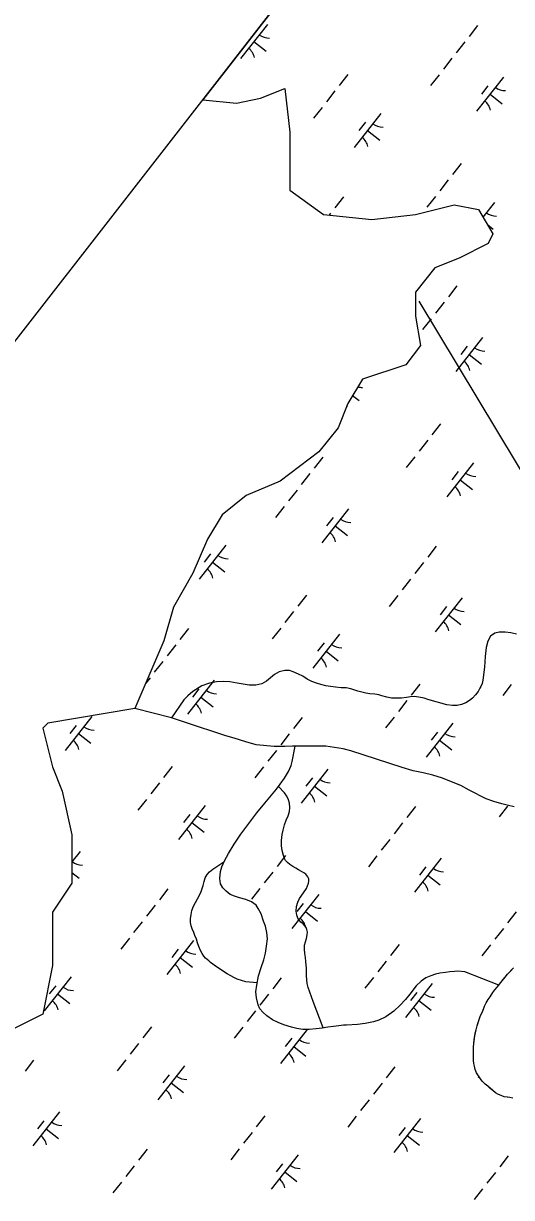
# Model space of a CAD drawing. Extents: x 3896831 to 3918110, y 171006 to 193349.
# Drawn here: x 3901021 to 3901584, y 178050 to 179403 of the extents above; entities that cross this region are included whole.
import ezdxf

# ---------------------------------------------------------------- set-up
doc = ezdxf.new("R2010")
doc.units = 0
for name, color, linetype in [('V-GRID-FRAM', 7, 'Continuous'), ('V-TOPO-SHOR', 7, 'Continuous'), ('V-UTIL-LINE', 7, 'Continuous'), ('V-WETL-SWMP', 7, 'Continuous')]:
    doc.layers.add(name, color=color, linetype=linetype)

msp = doc.modelspace()

# ---------------------------------------------------------------- linework, layer by layer
at = {"layer": 'V-GRID-FRAM'}
msp.add_lwpolyline([(3916044.9, 184610), (3906752.8, 172754.1), (3900055.1, 177809.8), (3909313.3, 189695.8), (3916044.9, 184610)], dxfattribs=at)
at = {"layer": 'V-TOPO-SHOR'}
msp.add_line((3901191.6, 178602.8), (3901149.5, 178613.6), dxfattribs=at)
for points in [[(3901589.5, 178699.2), (3901583.3, 178700.8), (3901576.6, 178701.8), (3901569.7, 178701.6), (3901564.6, 178700.3), (3901559.8, 178697.2), (3901556.4, 178691.4), (3901554.5, 178684.1), (3901553.6, 178673.7), (3901552.9, 178661.2), (3901551, 178646.4), (3901549.9, 178642.3), (3901548.6, 178639), (3901547.5, 178637), (3901545.3, 178633.2)], [(3901348.3, 178647.6), (3901343, 178650.8), (3901338.2, 178653.2), (3901332.1, 178656.1), (3901327.8, 178657.5), (3901322.2, 178657.6), (3901315.8, 178655.9), (3901310.5, 178652.9), (3901301.3, 178645.2), (3901295.8, 178642.1), (3901289, 178640.4), (3901281.1, 178640.7), (3901267.5, 178643), (3901259.1, 178644.3), (3901251.7, 178644.9), (3901243.7, 178644.3), (3901235.3, 178642.7), (3901226.8, 178639.7), (3901216.3, 178633.4), (3901210.4, 178628.3), (3901205.7, 178623.8), (3901191.6, 178602.8)], [(3901545.3, 178633.2), (3901542.2, 178629.5), (3901538.8, 178625.7), (3901535.6, 178622.8), (3901531.3, 178620.1), (3901526.3, 178618.2), (3901521.3, 178617.2), (3901515.8, 178617.1), (3901509.4, 178618), (3901487.3, 178624.2), (3901483, 178625.5), (3901476.8, 178626.8), (3901471.7, 178627.4), (3901467.4, 178627.1), (3901462.9, 178626.4), (3901456.9, 178625.7), (3901451.6, 178625.4), (3901445.5, 178625.6), (3901440.1, 178626.8), (3901434.3, 178628.4), (3901430.7, 178629.4), (3901426.4, 178630.1), (3901420.4, 178630.5), (3901416, 178631.2), (3901411.2, 178632.3), (3901406.5, 178633.8), (3901403, 178634.8), (3901398.7, 178636.2), (3901393, 178637.3), (3901387.2, 178637.6), (3901380.9, 178638.2), (3901374.9, 178638.9), (3901369.8, 178639.9), (3901364, 178641.3), (3901358.8, 178642.7), (3901353.4, 178644.8), (3901348.3, 178647.6)], [(3901587.1, 178500.3), (3901580.6, 178501.7), (3901572.6, 178503.8), (3901563.4, 178506.5), (3901554.5, 178509.5), (3901535, 178519.4), (3901525.5, 178524.8), (3901514.6, 178529.3), (3901504.2, 178533.2), (3901493.3, 178536.7), (3901481.8, 178539.6), (3901470.5, 178541.7), (3901457.8, 178545.5), (3901398.6, 178564.8), (3901389.6, 178567.3), (3901369.5, 178570.1), (3901358.8, 178570.4), (3901347.6, 178570.2), (3901337.9, 178570.4), (3901334.2, 178570.3), (3901331.2, 178570.2), (3901322.2, 178570), (3901310, 178570), (3901289.4, 178571.8), (3901277.4, 178575.2), (3901264.1, 178579.3), (3901254.5, 178582.3), (3901246.1, 178585), (3901237, 178588), (3901225, 178591.9), (3901191.6, 178602.8)], [(3901249.7, 178431.2), (3901252.7, 178438.1), (3901257.5, 178446.5), (3901263.8, 178457.4), (3901271.8, 178468.6), (3901277.4, 178476.6), (3901284.2, 178485.8), (3901290.2, 178493.5), (3901299.4, 178504.6), (3901307.1, 178513.6), (3901312.8, 178520.6), (3901317, 178526.3), (3901321.9, 178533.3), (3901326.6, 178541), (3901329.5, 178547.9), (3901330.8, 178552.5), (3901334.2, 178570.3)], [(3901366.6, 178245.5), (3901354.9, 178276), (3901349.3, 178292), (3901348.1, 178296.6), (3901347.6, 178301), (3901347.2, 178305.7), (3901347.2, 178310.9), (3901347.2, 178314.2), (3901347.1, 178317.9), (3901346.8, 178322.1), (3901346.1, 178326.6), (3901345.4, 178331.2), (3901344.9, 178336.3), (3901345.2, 178340.8), (3901346.1, 178344.7), (3901347.3, 178348.6), (3901348.3, 178352.8), (3901348.4, 178355.9), (3901347.9, 178358.8), (3901347, 178361.1), (3901345.6, 178363.3), (3901343.6, 178365.4), (3901341, 178367.5), (3901339, 178369.5), (3901337.3, 178372), (3901336.3, 178375.4), (3901335.5, 178379.9), (3901336, 178385.3), (3901337.4, 178390.3), (3901339.4, 178394.8), (3901341.1, 178397.4), (3901347.5, 178406.3), (3901349.7, 178412.2), (3901350.1, 178414.5), (3901349.9, 178417.3), (3901348.9, 178419.6), (3901347.9, 178421.2), (3901346.5, 178422.6), (3901344.2, 178424.3), (3901341.6, 178425.8), (3901338, 178427.8), (3901335.1, 178429.5), (3901331.8, 178431.6), (3901328.3, 178433.9), (3901325.5, 178436.2), (3901323.3, 178438.4), (3901322, 178440.7), (3901320.7, 178444.2), (3901319.3, 178450), (3901318.7, 178455.3), (3901318.7, 178461.4), (3901319.4, 178468.3), (3901320.5, 178473.5), (3901322.1, 178479.4), (3901324.1, 178484.9), (3901326.2, 178490.1), (3901327.6, 178495), (3901328.2, 178499.7), (3901327.8, 178504.4), (3901326.7, 178508.4), (3901324.8, 178512.4), (3901322, 178516.4), (3901315.1, 178523.6)], [(3901290.4, 178297.4), (3901277.5, 178298.6), (3901267.2, 178301.7), (3901263.4, 178303.5), (3901260.1, 178305.4), (3901256, 178307.8), (3901243.4, 178315.7), (3901236.7, 178320.7), (3901234.6, 178322.6), (3901232.7, 178324.4), (3901231, 178326), (3901228.9, 178328.3), (3901227, 178331.1), (3901224.9, 178334.8), (3901223, 178339.1), (3901221.6, 178343.5), (3901220.3, 178347.7), (3901218.7, 178351.9), (3901217.4, 178355.3), (3901215.6, 178359.5), (3901214.3, 178363.1), (3901213.6, 178366.8), (3901213.6, 178371), (3901214.2, 178376.1), (3901215.2, 178380.7), (3901217.2, 178385.6), (3901219.4, 178390), (3901221.8, 178394.2), (3901224.1, 178398.5), (3901225.8, 178402.5), (3901227.1, 178406), (3901228, 178409.5), (3901229.2, 178414.4), (3901230.5, 178418.3), (3901232.9, 178422.1), (3901235.6, 178425.5), (3901239.2, 178428.6), (3901252.1, 178436.9)], [(3901569.1, 178294.8), (3901529.9, 178310), (3901521.9, 178310.8), (3901518.1, 178310.6), (3901512.7, 178310.1), (3901507.8, 178309.3), (3901501.4, 178308.5), (3901496.1, 178307.4), (3901490.7, 178305.6), (3901485, 178303.2), (3901479.6, 178299.3), (3901474, 178293.9), (3901466.6, 178284.3), (3901461.6, 178278.2), (3901455.6, 178271.7), (3901448.2, 178264.7), (3901438.9, 178258.3), (3901431, 178254.2), (3901424.5, 178252.3), (3901415.2, 178250.5), (3901406.2, 178249.3), (3901393.7, 178248.7), (3901390.2, 178248.6), (3901384.5, 178247.9), (3901378.7, 178247.2), (3901372.1, 178246.3), (3901365.6, 178245.3), (3901358.6, 178244.4), (3901350.6, 178243.5), (3901343.1, 178243.7), (3901336.1, 178244.9), (3901330.1, 178246.4), (3901321.4, 178249.1), (3901314.6, 178251.7), (3901308.1, 178254.8), (3901301.7, 178259.4), (3901297, 178263.5), (3901293.7, 178267.5), (3901291.5, 178272.2), (3901289.8, 178280.1), (3901289.1, 178287), (3901289.9, 178294.8), (3901291.9, 178305.6), (3901295, 178314.9), (3901298.2, 178324.1), (3901300, 178331.6), (3901301.4, 178339.6), (3901302.4, 178348), (3901301.5, 178355.4), (3901299.9, 178362.8), (3901297.8, 178368.6), (3901295, 178376.8), (3901291.8, 178383.2), (3901289.2, 178386.9), (3901283.9, 178390.7), (3901277.3, 178393.4), (3901270.1, 178395.5), (3901264.4, 178397.2), (3901259.5, 178399.4), (3901254.8, 178402.9), (3901250.9, 178406.8), (3901248.1, 178411.4), (3901247.4, 178417.8), (3901248, 178425.7), (3901249.7, 178431.2)], [(3901585.3, 178164.5), (3901582.1, 178165.1), (3901579.1, 178165.6), (3901575.4, 178166.1), (3901571.9, 178167.4), (3901568.8, 178168.7), (3901565.6, 178170.6), (3901562.2, 178173.3), (3901559.3, 178175.7), (3901556.4, 178178.2), (3901553.7, 178180.6), (3901550.2, 178184.2), (3901548.3, 178186.6), (3901545.9, 178190.1), (3901543.6, 178193.5), (3901542.1, 178197.4), (3901541.1, 178201.3), (3901540.4, 178204.5), (3901540.2, 178208), (3901540, 178213.7), (3901540, 178218.5), (3901540, 178223.3), (3901540.4, 178227.6), (3901540.9, 178232.2), (3901541.5, 178236.3), (3901542.1, 178239.3), (3901543, 178243.4), (3901544.4, 178247.7), (3901545.2, 178250.6), (3901546.4, 178255.2), (3901548.2, 178259.6), (3901550.3, 178264.1), (3901551.4, 178267), (3901552.9, 178270.6), (3901554.8, 178274.5), (3901556.9, 178278.1), (3901559.2, 178281.4), (3901562.3, 178286.1), (3901564.7, 178289.4), (3901567.2, 178292.4), (3901569.1, 178294.8), (3901571.5, 178297.9), (3901574, 178300.9), (3901576.6, 178303.9), (3901579.4, 178307.3), (3901582.4, 178310.5), (3901586.3, 178314.6)]]:
    msp.add_lwpolyline(points, dxfattribs=at)
at = {"layer": 'V-UTIL-LINE'}
msp.add_lwpolyline([(3904022.6, 176773.6), (3902667.4, 177739.9), (3901995.7, 178223), (3901477.2, 179083.3)], dxfattribs=at)
at = {"layer": 'V-WETL-SWMP'}
for p, q in [((3902531.9, 180989.7), (3901227.8, 179315.5)), ((3901302.2, 179402.2), (3901271.4, 179362.9)), ((3901544.8, 179401), (3901534.9, 179388.4)), ((3901286.8, 179382.5), (3901301, 179371.4)), ((3901530, 179382.1), (3901520.1, 179369.5)), ((3901515.2, 179363.2), (3901505.3, 179350.6)), ((3901394.9, 179344.4), (3901385.1, 179331.8)), ((3901500.4, 179344.3), (3901490.5, 179331.7)), ((3901574.5, 179341.5), (3901543.7, 179302.2)), ((3901294.5, 179317.2), (3901322.5, 179328.3)), ((3901322.5, 179328.3), (3901328, 179278.1)), ((3901556.7, 179331.4), (3901549.3, 179321.9)), ((3901227.8, 179315.5), (3901266.6, 179311.6)), ((3901266.6, 179311.6), (3901294.5, 179317.2)), ((3901380.1, 179325.5), (3901370.3, 179312.9)), ((3901559.1, 179321.9), (3901573.3, 179310.8)), ((3901365.3, 179306.6), (3901355.5, 179294)), ((3901433.1, 179299.6), (3901402.3, 179260.2)), ((3901415.3, 179289.4), (3901407.9, 179280)), ((3901328, 179278.1), (3901328, 179211)), ((3901417.7, 179279.9), (3901431.9, 179268.8)), ((3901525.9, 179241.8), (3901516, 179229.2)), ((3901511, 179222.9), (3901501.2, 179210.3)), ((3901328, 179211), (3901367.1, 179183.1)), ((3901390, 179203.4), (3901380.1, 179190.8)), ((3901473.2, 179183.1), (3901517.9, 179194.3)), ((3901496.2, 179204), (3901486.4, 179191.4)), ((3901517.9, 179194.3), (3901545.8, 179188.7)), ((3901564.1, 179197), (3901550.9, 179180.2)), ((3901367.1, 179183.1), (3901422.9, 179177.5)), ((3901375.2, 179184.5), (3901373.6, 179182.5)), ((3901422.9, 179177.5), (3901473.2, 179183.1)), ((3901545.8, 179188.7), (3901562.5, 179160.8)), ((3901556.1, 179171.5), (3901562.8, 179166.2)), ((3901562.5, 179160.8), (3901556.9, 179149.6)), ((3901556.9, 179149.6), (3901523.4, 179132.8)), ((3901523.4, 179132.8), (3901495.5, 179121.7)), ((3901495.5, 179121.7), (3901473.2, 179093.7)), ((3901520.9, 179100.8), (3901511.1, 179088.2)), ((3901473.2, 179093.7), (3901473.2, 179065.8)), ((3901506.1, 179081.9), (3901496.3, 179069.3)), ((3901473.2, 179065.8), (3901478.8, 179032.3)), ((3901491.3, 179063), (3901481.4, 179050.5)), ((3901478.8, 179032.3), (3901462, 179009.9)), ((3901550.6, 179041.4), (3901519.8, 179002.1)), ((3901532.9, 179031.2), (3901525.4, 179021.8)), ((3901535.2, 179021.7), (3901549.4, 179010.6)), ((3901462, 179009.9), (3901411.8, 178993.2)), ((3901411.8, 178993.2), (3901395, 178965.3)), ((3901395, 178965.3), (3901383.9, 178937.3)), ((3901400.6, 178974.5), (3901408, 178968.7)), ((3901383.9, 178937.3), (3901361.5, 178909.4)), ((3901502, 178941.7), (3901492.1, 178929.1)), ((3901487.2, 178922.8), (3901477.3, 178910.2)), ((3901361.5, 178909.4), (3901316.9, 178875.9)), ((3901366.1, 178903.3), (3901356.3, 178890.7)), ((3901472.4, 178903.9), (3901462.5, 178891.3)), ((3901540.2, 178896.9), (3901509.3, 178857.5)), ((3901351.3, 178884.4), (3901341.4, 178871.8)), ((3901522.4, 178886.7), (3901515, 178877.2)), ((3901316.9, 178875.9), (3901277.8, 178859.1)), ((3901524.8, 178877.2), (3901538.9, 178866.1)), ((3901277.8, 178859.1), (3901249.9, 178836.8)), ((3901336.5, 178865.5), (3901326.6, 178852.9)), ((3901321.7, 178846.6), (3901311.8, 178834)), ((3901395.8, 178843.9), (3901365, 178804.6)), ((3901249.9, 178836.8), (3901233.1, 178808.8)), ((3901378, 178833.7), (3901370.6, 178824.3)), ((3901380.4, 178824.2), (3901394.6, 178813.1)), ((3901233.1, 178808.8), (3901216.4, 178769.7)), ((3901254.4, 178802), (3901223.6, 178762.6)), ((3901497, 178800.7), (3901487.2, 178788.1)), ((3901236.7, 178791.8), (3901229.3, 178782.3)), ((3901239, 178782.3), (3901253.2, 178771.2)), ((3901482.2, 178781.8), (3901472.4, 178769.2)), ((3901216.4, 178769.7), (3901194, 178730.6)), ((3901467.4, 178762.9), (3901457.6, 178750.3)), ((3901347.2, 178744.2), (3901337.3, 178731.6)), ((3901452.6, 178744), (3901442.8, 178731.4)), ((3901526.8, 178741.3), (3901495.9, 178701.9)), ((3901194, 178730.6), (3901182.9, 178691.5)), ((3901332.4, 178725.3), (3901322.5, 178712.7)), ((3901509, 178731.1), (3901501.6, 178721.7)), ((3901511.3, 178721.6), (3901525.5, 178710.5)), ((3901211.3, 178705.8), (3901201.4, 178693.2)), ((3901317.6, 178706.4), (3901307.7, 178693.8)), ((3901182.9, 178691.5), (3901149.5, 178613.6)), ((3901385.4, 178699.3), (3901354.5, 178660)), ((3901196.5, 178686.9), (3901186.6, 178674.3)), ((3901367.6, 178689.2), (3901360.2, 178679.7)), ((3901369.9, 178679.7), (3901384.1, 178668.6)), ((3901181.7, 178668), (3901171.8, 178655.4)), ((3901166.9, 178649.1), (3901162.1, 178642.9)), ((3901241, 178646.4), (3901210.2, 178607)), ((3901478.1, 178641.6), (3901468.2, 178629)), ((3901583.5, 178641.4), (3901573.7, 178628.8)), ((3901223.2, 178636.2), (3901215.8, 178626.7)), ((3901225.6, 178626.7), (3901239.8, 178615.6)), ((3901149.5, 178613.6), (3901048.9, 178596.6)), ((3901463.3, 178622.7), (3901453.4, 178610.1)), ((3901099.6, 178604.4), (3901068.8, 178565.1)), ((3901342.2, 178603.2), (3901332.4, 178590.6)), ((3901448.5, 178603.8), (3901438.6, 178591.2)), ((3901048.9, 178596.6), (3901043.3, 178591)), ((3901043.3, 178591), (3901054.5, 178546.3)), ((3901081.8, 178594.2), (3901074.4, 178584.8)), ((3901084.2, 178584.8), (3901098.4, 178573.7)), ((3901327.4, 178584.3), (3901317.6, 178571.7)), ((3901516.3, 178596.7), (3901485.4, 178557.4)), ((3901498.5, 178586.5), (3901491.1, 178577.1)), ((3901500.9, 178577.1), (3901515, 178566)), ((3901312.6, 178565.4), (3901302.8, 178552.8)), ((3901054.5, 178546.3), (3901065.6, 178518.4)), ((3901192.4, 178546.6), (3901182.5, 178534.1)), ((3901297.8, 178546.5), (3901287.9, 178533.9)), ((3901372, 178543.8), (3901341.1, 178504.4)), ((3901354.2, 178533.6), (3901346.8, 178524.1)), ((3901065.6, 178518.4), (3901076.8, 178468.1)), ((3901177.6, 178527.8), (3901167.7, 178515.2)), ((3901356.5, 178524.1), (3901370.7, 178513)), ((3901162.7, 178508.9), (3901152.9, 178496.3)), ((3901230.6, 178501.8), (3901199.7, 178462.5)), ((3901212.8, 178491.6), (3901205.4, 178482.2)), ((3901473.2, 178500.6), (3901463.3, 178488)), ((3901579.4, 178501.2), (3901569.5, 178488.6)), ((3901215.1, 178482.2), (3901229.3, 178471)), ((3901458.3, 178481.7), (3901448.5, 178469.1)), ((3901076.8, 178468.1), (3901076.8, 178412.2)), ((3901443.5, 178462.8), (3901433.7, 178450.2)), ((3901086.2, 178448.9), (3901076.8, 178436.8)), ((3901323.3, 178444), (3901313.4, 178431.4)), ((3901428.7, 178443.9), (3901418.9, 178431.3)), ((3901502.9, 178441.2), (3901472, 178401.8)), ((3901076.8, 178424.5), (3901085, 178418.1)), ((3901308.5, 178425.1), (3901298.6, 178412.6)), ((3901485.1, 178431), (3901477.7, 178421.5)), ((3901487.4, 178421.5), (3901501.6, 178410.4)), ((3901076.8, 178412.2), (3901054.5, 178378.7)), ((3901187.4, 178405.7), (3901177.6, 178393.1)), ((3901293.7, 178406.3), (3901283.8, 178393.7)), ((3901361.5, 178399.2), (3901330.6, 178359.9)), ((3901172.6, 178386.8), (3901162.8, 178374.2)), ((3901343.7, 178389), (3901336.3, 178379.6)), ((3901054.5, 178378.7), (3901054.5, 178317.3)), ((3901157.8, 178367.9), (3901147.9, 178355.3)), ((3901346.1, 178379.5), (3901360.2, 178368.4)), ((3901589.3, 178379.1), (3901579.4, 178366.5)), ((3901574.5, 178360.2), (3901564.6, 178347.6)), ((3901143, 178349), (3901133.1, 178336.4)), ((3901217.1, 178346.3), (3901186.3, 178306.9)), ((3901454.2, 178341.4), (3901444.3, 178328.8)), ((3901559.7, 178341.3), (3901549.8, 178328.7)), ((3901199.4, 178336.1), (3901192, 178326.6)), ((3901201.7, 178326.6), (3901215.9, 178315.5)), ((3901054.5, 178317.3), (3901043.3, 178261.4)), ((3901439.4, 178322.5), (3901429.5, 178309.9)), ((3901579.4, 178307.3), (3901586.3, 178314.6)), ((3901075.8, 178304.3), (3901044.9, 178265)), ((3901318.3, 178303.1), (3901308.5, 178290.5)), ((3901424.6, 178303.6), (3901414.7, 178291.1)), ((3901571.5, 178297.9), (3901576.6, 178303.9)), ((3901576.6, 178303.9), (3901579.4, 178307.3)), ((3901058, 178294.1), (3901050.6, 178284.7)), ((3901492.4, 178296.6), (3901461.6, 178257.3)), ((3901474.6, 178286.4), (3901467.2, 178277)), ((3901559.2, 178281.4), (3901562.3, 178286.1)), ((3901562.3, 178286.1), (3901564.7, 178289.4)), ((3901564.7, 178289.4), (3901567.2, 178292.4)), ((3901567.2, 178292.4), (3901571.5, 178297.9)), ((3901060.3, 178284.6), (3901074.5, 178273.5)), ((3901303.5, 178284.2), (3901293.7, 178271.6)), ((3901477, 178276.9), (3901491.1, 178265.8)), ((3901552.9, 178270.6), (3901554.8, 178274.5)), ((3901554.8, 178274.5), (3901556.9, 178278.1)), ((3901556.9, 178278.1), (3901559.2, 178281.4)), ((3901043.3, 178261.4), (3900987.5, 178233.5)), ((3901288.7, 178265.3), (3901278.9, 178252.7)), ((3901546.4, 178255.2), (3901548.2, 178259.6)), ((3901548.2, 178259.6), (3901550.3, 178264.1)), ((3901550.3, 178264.1), (3901552.9, 178270.6)), ((3901168.5, 178246.5), (3901158.6, 178233.9)), ((3901273.9, 178246.4), (3901264.1, 178233.8)), ((3901543, 178243.4), (3901544.4, 178247.7)), ((3901544.4, 178247.7), (3901546.4, 178255.2)), ((3901348.1, 178243.7), (3901317.2, 178204.3)), ((3901330.3, 178233.5), (3901322.9, 178224)), ((3901540.4, 178227.6), (3901541.5, 178236.3)), ((3901541.5, 178236.3), (3901543, 178243.4)), ((3901153.7, 178227.6), (3901143.8, 178215)), ((3901332.6, 178224), (3901346.8, 178212.9)), ((3901540, 178223.3), (3901540.4, 178227.6)), ((3901540, 178213.7), (3901540, 178223.3)), ((3901032.6, 178208.1), (3901022.8, 178195.6)), ((3901138.9, 178208.7), (3901129, 178196.1)), ((3901540.2, 178208), (3901540, 178213.7)), ((3901540.4, 178204.5), (3901540.2, 178208)), ((3901541.1, 178201.3), (3901540.4, 178204.5)), ((3901206.7, 178201.7), (3901175.8, 178162.4)), ((3901188.9, 178191.5), (3901181.5, 178182.1)), ((3901449.3, 178200.4), (3901439.4, 178187.9)), ((3901542.1, 178197.4), (3901541.1, 178201.3)), ((3901543.6, 178193.5), (3901542.1, 178197.4)), ((3901548.3, 178186.6), (3901543.6, 178193.5)), ((3901191.3, 178182), (3901205.4, 178170.9)), ((3901434.5, 178181.6), (3901424.6, 178169)), ((3901546.4, 178189.4), (3901545.6, 178188.4)), ((3901550.2, 178184.2), (3901548.3, 178186.6)), ((3901553.7, 178180.6), (3901550.2, 178184.2)), ((3901556.4, 178178.2), (3901553.7, 178180.6)), ((3901562.2, 178173.3), (3901556.4, 178178.2)), ((3901565.6, 178170.6), (3901562.2, 178173.3)), ((3901568.8, 178168.7), (3901565.6, 178170.6)), ((3901571.9, 178167.4), (3901568.8, 178168.7)), ((3901575.4, 178166.1), (3901571.9, 178167.4)), ((3901582.1, 178165.1), (3901575.4, 178166.1)), ((3901585.3, 178164.5), (3901582.1, 178165.1)), ((3901419.7, 178162.7), (3901409.8, 178150.1)), ((3901062.3, 178148.7), (3901031.5, 178109.4)), ((3901044.5, 178138.5), (3901037.1, 178129.1)), ((3901299.4, 178143.9), (3901289.5, 178131.3)), ((3901404.8, 178143.8), (3901395, 178131.2)), ((3901479, 178141), (3901448.1, 178101.7)), ((3901046.9, 178129.1), (3901061.1, 178118)), ((3901284.6, 178125), (3901274.7, 178112.4)), ((3901461.2, 178130.8), (3901453.8, 178121.4)), ((3901463.6, 178121.4), (3901477.7, 178110.3)), ((3901163.5, 178105.5), (3901153.7, 178092.9)), ((3901269.8, 178106.1), (3901259.9, 178093.5)), ((3901337.6, 178099.1), (3901306.7, 178059.7)), ((3901580.2, 178097.8), (3901570.3, 178085.2)), ((3901148.7, 178086.6), (3901138.9, 178074.1)), ((3901319.8, 178088.9), (3901312.4, 178079.5)), ((3901322.2, 178079.4), (3901336.3, 178068.3)), ((3901565.4, 178078.9), (3901555.5, 178066.4)), ((3901133.9, 178067.8), (3901124.1, 178055.2)), ((3901550.6, 178060.1), (3901540.7, 178047.5))]:
    msp.add_line(p, q, dxfattribs=at)
for centre, start, end in [((3901304, 179404.1), 231.1403, 272.6839), ((3901270, 179360.6), 11.1403, 52.6839), ((3901576.3, 179343.5), 231.1403, 272.6839), ((3901542.3, 179300), 11.1403, 52.6839), ((3901434.9, 179301.5), 231.1403, 272.6839), ((3901400.9, 179258), 11.1403, 52.6839), ((3901565.9, 179198.9), 231.1403, 272.6839), ((3901552.4, 179043.3), 231.1403, 272.6839), ((3901518.4, 178999.9), 11.1403, 52.6839), ((3901411.1, 179001.4), 254.9811, 272.6839), ((3901377, 178957.9), 11.1403, 15.4332), ((3901542, 178898.8), 231.1403, 272.6839), ((3901507.9, 178855.3), 11.1403, 52.6839), ((3901397.6, 178845.8), 231.1403, 272.6839), ((3901363.6, 178802.3), 11.1403, 52.6839), ((3901256.3, 178803.9), 231.1403, 272.6839), ((3901222.2, 178760.4), 11.1403, 52.6839), ((3901528.6, 178743.2), 231.1403, 272.6839), ((3901494.5, 178699.7), 11.1403, 52.6839), ((3901387.2, 178701.3), 231.1403, 272.6839), ((3901353.1, 178657.8), 11.1403, 52.6839), ((3901242.8, 178648.3), 231.1403, 272.6839), ((3901208.8, 178604.8), 11.1403, 52.6839), ((3901101.4, 178606.4), 231.1403, 272.6839), ((3901518.1, 178598.7), 231.1403, 272.6839), ((3901067.4, 178562.9), 11.1403, 52.6839), ((3901484, 178555.2), 11.1403, 52.6839), ((3901373.8, 178545.7), 231.1403, 272.6839), ((3901339.7, 178502.2), 11.1403, 52.6839), ((3901232.4, 178503.7), 231.1403, 272.6839), ((3901198.3, 178460.3), 11.1403, 52.6839), ((3901088, 178450.8), 231.1403, 272.6839), ((3901504.7, 178443.1), 231.1403, 272.6839), ((3901470.6, 178399.6), 11.1403, 52.6839), ((3901363.3, 178401.1), 231.1403, 272.6839), ((3901329.2, 178357.7), 11.1403, 52.6839), ((3901218.9, 178348.2), 231.1403, 272.6839), ((3901184.9, 178304.7), 11.1403, 52.6839), ((3901077.6, 178306.2), 231.1403, 272.6839), ((3901043.5, 178262.7), 11.1403, 52.6839), ((3901494.2, 178298.5), 231.1403, 272.6839), ((3901460.1, 178255), 11.1403, 52.6839), ((3901349.9, 178245.6), 231.1403, 272.6839), ((3901315.8, 178202.1), 11.1403, 52.6839), ((3901208.5, 178203.6), 231.1403, 272.6839), ((3901174.4, 178160.1), 11.1403, 52.6839), ((3901064.1, 178150.7), 231.1403, 272.6839), ((3901480.8, 178143), 231.1403, 272.6839), ((3901030.1, 178107.2), 11.1403, 52.6839), ((3901446.7, 178099.5), 11.1403, 52.6839), ((3901339.4, 178101), 231.1403, 272.6839), ((3901305.3, 178057.5), 11.1403, 52.6839)]:
    msp.add_arc(centre, 17.6, start, end, dxfattribs=at)

doc.saveas('drawing.dxf')
